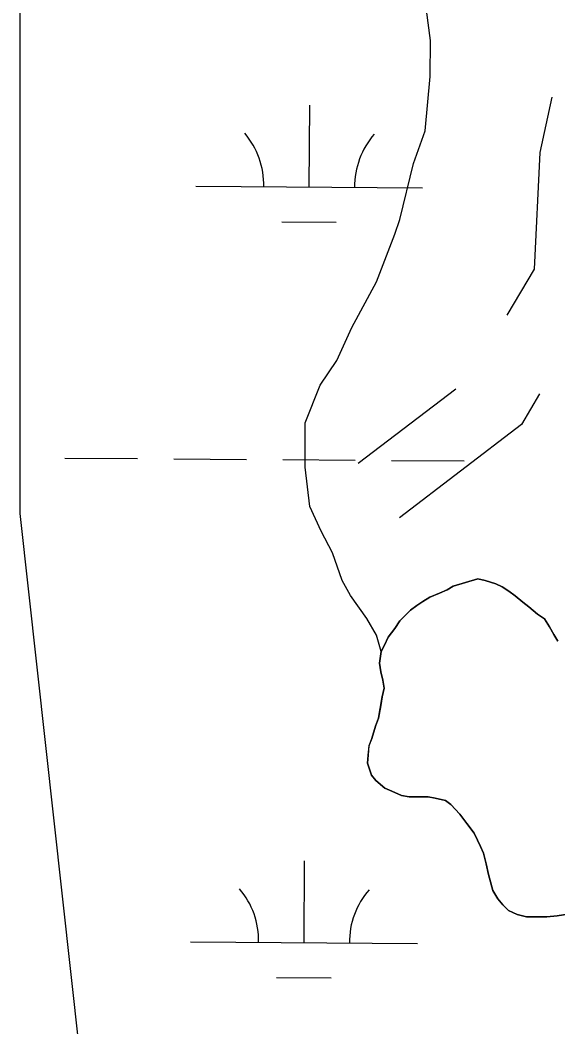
# Model space of a CAD drawing. Extents: x 3172231 to 3210228, y 940198 to 965780.
# Drawn here: x 3198909.2 to 3199146.1, y 948321.9 to 948765.1 of the extents above; entities that cross this region are included whole.
import ezdxf

# ---------------------------------------------------------------- set-up
doc = ezdxf.new("R2010")
doc.units = 0
for name, color, linetype in [('V-ROAD-CNTR', 7, 'Continuous'), ('V-SITE-VEGE', 7, 'Continuous'), ('V-TOPO-SHOR', 7, 'Continuous'), ('V-WETL-SWMP', 7, 'Continuous')]:
    doc.layers.add(name, color=color, linetype=linetype)

msp = doc.modelspace()

# ---------------------------------------------------------------- linework, layer by layer
at = {"layer": 'V-ROAD-CNTR'}
msp.add_line((3199101.094, 948602.661), (3199058.112, 948569.877), dxfattribs=at)
for points in [[(3199143.465, 948731.244), (3199138.197, 948706.846), (3199135.621, 948655.433), (3199123.639, 948635.145)], [(3199138.072, 948600.591), (3199130.059, 948587.024), (3199076.306, 948546.024)]]:
    msp.add_lwpolyline(points, dxfattribs=at)
at = {"layer": 'V-SITE-VEGE'}
for p, q in [((3199089.948, 948756.127), (3199087.164, 948777.842)), ((3199089.866, 948740.212), (3199089.948, 948756.127)), ((3199087.574, 948716.353), (3199089.866, 948740.212)), ((3199082.436, 948701.91), (3199087.574, 948716.353)), ((3199076.525, 948677.347), (3199082.436, 948701.91)), ((3199074.319, 948670.846), (3199076.525, 948677.347)), ((3199066.256, 948649.912), (3199074.319, 948670.846)), ((3199055.302, 948629.71), (3199066.256, 948649.912)), ((3199048.717, 948615.278), (3199055.302, 948629.71)), ((3199041.428, 948604.462), (3199048.717, 948615.278)), ((3199034.834, 948587.859), (3199041.428, 948604.462)), ((3199034.731, 948568.328), (3199034.834, 948587.859)), ((3199036.816, 948550.956), (3199034.731, 948568.328)), ((3199041.824, 948540.079), (3199036.816, 948550.956)), ((3199046.839, 948530.65), (3199041.824, 948540.079)), ((3199051.118, 948518.33), (3199046.839, 948530.65)), ((3199054.699, 948511.803), (3199051.118, 948518.33)), ((3199061.884, 948501.639), (3199054.699, 948511.803)), ((3199066.187, 948494.382), (3199061.884, 948501.639)), ((3199068.319, 948487.137), (3199066.187, 948494.382)), ((3199067.514, 948482.043), (3199068.319, 948487.137)), ((3199068.13, 948478.175), (3199067.514, 948482.043)), ((3199068.954, 948474.509), (3199068.13, 948478.175)), ((3199069.57, 948471.048), (3199068.954, 948474.509)), ((3199068.763, 948467.175), (3199069.57, 948471.048)), ((3199067.147, 948457.799), (3199068.763, 948467.175)), ((3199064.11, 948448.829), (3199065.73, 948454.334)), ((3199065.73, 948454.334), (3199067.147, 948457.799)), ((3199062.494, 948441.493), (3199062.896, 948445.568)), ((3199062.896, 948445.568), (3199064.11, 948448.829)), ((3199062.298, 948438.03), (3199062.494, 948441.493)), ((3199063.938, 948432.738), (3199062.298, 948438.03)), ((3199065.978, 948430.296), (3199063.938, 948432.738)), ((3199069.855, 948427.044), (3199065.978, 948430.296)), ((3199072.912, 948425.623), (3199069.855, 948427.044)), ((3199077.195, 948423.798), (3199072.912, 948425.623)), ((3199080.66, 948423.194), (3199077.195, 948423.798)), ((3199089.012, 948423.208), (3199080.66, 948423.194)), ((3199096.55, 948421.592), (3199089.012, 948423.208)), ((3199099, 948419.764), (3199096.55, 948421.592)), ((3199102.879, 948415.489), (3199099, 948419.764)), ((3199109.209, 948407.152), (3199102.879, 948415.489)), ((3199112.072, 948401.25), (3199109.209, 948407.152)), ((3199113.299, 948398.399), (3199112.072, 948401.25)), ((3199114.53, 948393.715), (3199113.299, 948398.399)), ((3199115.558, 948389.031), (3199114.53, 948393.715)), ((3199117.403, 948381.906), (3199115.558, 948389.031)), ((3199119.652, 948378.242), (3199117.403, 948381.906)), ((3199121.896, 948375.598), (3199119.652, 948378.242)), ((3199124.348, 948373.157), (3199121.896, 948375.598)), ((3199128.223, 948371.332), (3199124.348, 948373.157)), ((3199132.296, 948370.321), (3199128.223, 948371.332)), ((3199141.26, 948370.337), (3199132.296, 948370.321)), ((3199145.741, 948370.753), (3199141.26, 948370.337)), ((3199152.258, 948371.783), (3199145.741, 948370.753))]:
    msp.add_line(p, q, dxfattribs=at)
at = {"layer": 'V-TOPO-SHOR'}
for points in [[(3199064.11, 948448.831), (3199065.73, 948454.334), (3199067.149, 948457.799), (3199068.159, 948463.302), (3199068.763, 948467.175), (3199069.57, 948471.045), (3199068.954, 948474.509), (3199068.13, 948478.173), (3199067.514, 948482.043), (3199068.319, 948487.137), (3199069.74, 948489.992), (3199071.362, 948493.459), (3199074.209, 948497.334), (3199076.443, 948500.598), (3199078.68, 948502.843), (3199081.121, 948505.292), (3199083.967, 948507.334), (3199086.613, 948509.171), (3199089.665, 948511.01), (3199093.939, 948512.853), (3199097.4, 948514.285), (3199100.046, 948515.919), (3199110.837, 948519.198)], [(3199110.837, 948519.198), (3199114.098, 948518.389), (3199118.785, 948516.974), (3199121.64, 948515.553), (3199124.495, 948513.724), (3199127.352, 948511.692), (3199130.617, 948508.845), (3199133.269, 948506.814), (3199137.146, 948503.562), (3199140.203, 948501.53), (3199142.452, 948498.071), (3199144.291, 948494.612), (3199146.13, 948491.761)], [(3199152.258, 948371.783), (3199145.741, 948370.753), (3199141.26, 948370.337), (3199135.557, 948370.327), (3199132.296, 948370.321), (3199128.221, 948371.332), (3199124.348, 948373.157), (3199121.896, 948375.598), (3199119.652, 948378.242), (3199117.403, 948381.906), (3199116.377, 948385.775), (3199115.558, 948389.031), (3199114.53, 948393.715), (3199113.299, 948398.399), (3199112.072, 948401.25), (3199110.641, 948404.098), (3199109.209, 948407.152), (3199105.942, 948411.424), (3199102.879, 948415.491), (3199099, 948419.764), (3199096.552, 948421.592), (3199092.067, 948422.602), (3199089.012, 948423.208), (3199085.751, 948423.202), (3199080.66, 948423.194), (3199077.195, 948423.798), (3199072.912, 948425.623), (3199069.855, 948427.044), (3199065.978, 948430.296), (3199063.938, 948432.738), (3199062.298, 948438.03), (3199062.494, 948441.495), (3199062.896, 948445.568), (3199064.11, 948448.831)]]:
    msp.add_lwpolyline(points, dxfattribs=at)
at = {"layer": 'V-WETL-SWMP'}
for p, q in [((3198909.156, 948695.864), (3198909.156, 949028.675)), ((3199036.522, 948691.612), (3199036.767, 948727.612)), ((3198909.156, 948547.948), (3198909.156, 948695.864)), ((3198986.523, 948691.953), (3199086.52, 948691.272)), ((3199024.417, 948676.263), (3199048.416, 948676.1)), ((3198928.863, 948572.271), (3198960.862, 948572.054)), ((3198976.862, 948571.945), (3199008.861, 948571.727)), ((3199024.861, 948571.618), (3199056.86, 948571.4)), ((3199072.859, 948571.291), (3199104.859, 948571.073)), ((3198946.12, 948215.137), (3198909.156, 948547.948)), ((3199110.837, 948519.199), (3199100.046, 948515.92)), ((3199114.098, 948518.39), (3199110.837, 948519.199)), ((3199118.786, 948516.973), (3199114.098, 948518.39)), ((3199121.64, 948515.552), (3199118.786, 948516.973)), ((3199093.94, 948512.853), (3199089.665, 948511.011)), ((3199097.4, 948514.285), (3199093.94, 948512.853)), ((3199100.046, 948515.92), (3199097.4, 948514.285)), ((3199124.496, 948513.724), (3199121.64, 948515.552)), ((3199127.352, 948511.692), (3199124.496, 948513.724)), ((3199086.613, 948509.172), (3199083.968, 948507.334)), ((3199089.665, 948511.011), (3199086.613, 948509.172)), ((3199130.616, 948508.846), (3199127.352, 948511.692)), ((3199133.268, 948506.813), (3199130.616, 948508.846)), ((3199081.12, 948505.292), (3199078.679, 948502.843)), ((3199083.968, 948507.334), (3199081.12, 948505.292)), ((3199137.145, 948503.561), (3199133.268, 948506.813)), ((3199140.204, 948501.53), (3199137.145, 948503.561)), ((3199076.443, 948500.598), (3199074.208, 948497.334)), ((3199078.679, 948502.843), (3199076.443, 948500.598)), ((3199142.452, 948498.07), (3199140.204, 948501.53)), ((3199074.208, 948497.334), (3199071.363, 948493.458)), ((3199144.292, 948494.611), (3199142.452, 948498.07)), ((3199146.13, 948491.762), (3199144.292, 948494.611)), ((3199069.739, 948489.992), (3199068.319, 948487.137)), ((3199071.363, 948493.458), (3199069.739, 948489.992)), ((3199068.319, 948487.137), (3199067.513, 948482.043)), ((3199067.513, 948482.043), (3199068.131, 948478.173)), ((3199068.131, 948478.173), (3199068.953, 948474.508)), ((3199068.953, 948474.508), (3199069.571, 948471.046)), ((3199069.571, 948471.046), (3199068.763, 948467.174)), ((3199068.159, 948463.302), (3199067.15, 948457.8)), ((3199068.763, 948467.174), (3199068.159, 948463.302)), ((3199065.731, 948454.334), (3199064.111, 948448.831)), ((3199067.15, 948457.8), (3199065.731, 948454.334)), ((3199062.895, 948445.569), (3199062.495, 948441.494)), ((3199064.111, 948448.831), (3199062.895, 948445.569)), ((3199062.495, 948441.494), (3199062.297, 948438.03)), ((3199062.297, 948438.03), (3199063.937, 948432.737)), ((3199063.937, 948432.737), (3199065.978, 948430.296)), ((3199065.978, 948430.296), (3199069.855, 948427.044)), ((3199069.855, 948427.044), (3199072.913, 948425.623)), ((3199072.913, 948425.623), (3199077.195, 948423.798)), ((3199077.195, 948423.798), (3199080.659, 948423.193)), ((3199080.659, 948423.193), (3199085.752, 948423.202)), ((3199085.752, 948423.202), (3199089.012, 948423.208)), ((3199089.012, 948423.208), (3199092.068, 948422.603)), ((3199092.068, 948422.603), (3199096.552, 948421.592)), ((3199096.552, 948421.592), (3199099, 948419.763)), ((3199099, 948419.763), (3199102.878, 948415.492)), ((3199102.878, 948415.492), (3199105.942, 948411.424)), ((3199105.942, 948411.424), (3199109.209, 948407.151)), ((3199109.209, 948407.151), (3199110.641, 948404.098)), ((3199110.641, 948404.098), (3199112.072, 948401.249)), ((3199112.072, 948401.249), (3199113.299, 948398.399)), ((3199113.299, 948398.399), (3199114.53, 948393.716)), ((3199034.257, 948358.945), (3199034.502, 948394.944)), ((3199114.53, 948393.716), (3199115.558, 948389.032)), ((3199115.558, 948389.032), (3199116.378, 948385.774)), ((3199116.378, 948385.774), (3199117.404, 948381.906)), ((3199117.404, 948381.906), (3199119.652, 948378.243)), ((3199119.652, 948378.243), (3199121.897, 948375.599)), ((3199121.897, 948375.599), (3199124.347, 948373.158)), ((3199124.347, 948373.158), (3199128.221, 948371.332)), ((3199128.221, 948371.332), (3199132.297, 948370.321)), ((3199132.297, 948370.321), (3199135.556, 948370.327)), ((3199135.556, 948370.327), (3199141.26, 948370.337)), ((3199141.26, 948370.337), (3199145.741, 948370.753)), ((3199145.741, 948370.753), (3199152.258, 948371.784)), ((3198984.258, 948359.285), (3199084.256, 948358.605)), ((3199022.152, 948343.596), (3199046.152, 948343.433))]:
    msp.add_line(p, q, dxfattribs=at)
for centre, start, end in [((3198981.283, 948692.463), 358.83817, 40.38182), ((3199091.767, 948691.711), 138.83816, 180.38182), ((3198979.019, 948359.796), 358.83817, 40.38182), ((3199089.502, 948359.044), 138.83816, 180.38182)]:
    msp.add_arc(centre, 35.246, start, end, dxfattribs=at)

doc.saveas('drawing.dxf')
